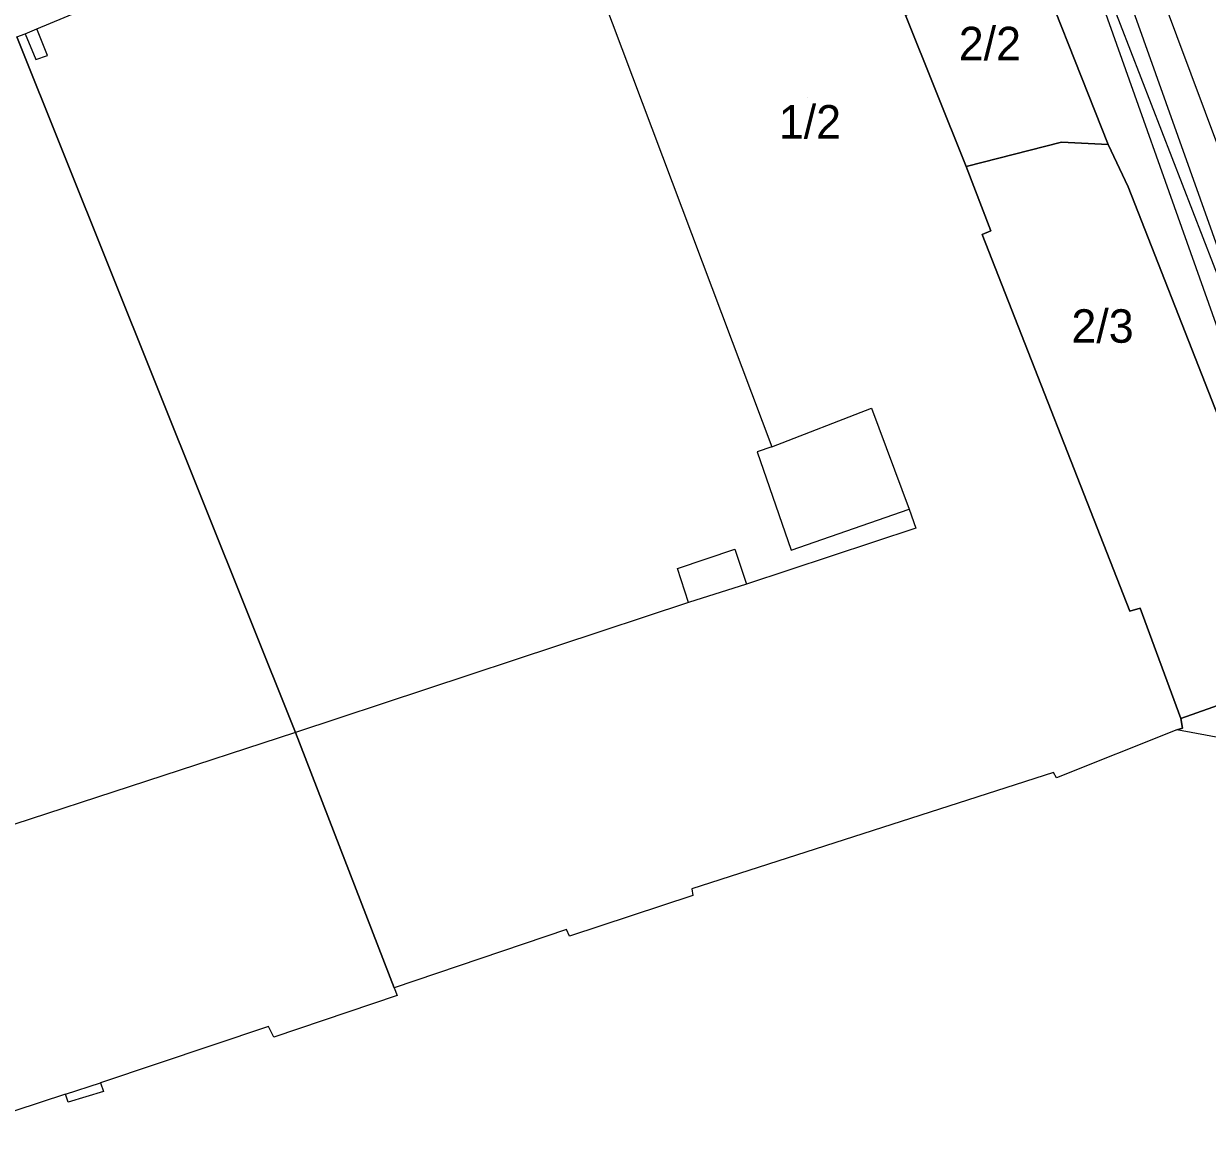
# Model space of a CAD drawing. Extents: x -264070 to -262271, y -1238894 to -1238141.
# Drawn here: x -262913.5 to -262842.8, y -1238784.8 to -1238717.8 of the extents above; entities that cross this region are included whole.
import ezdxf

# ---------------------------------------------------------------- set-up
doc = ezdxf.new("R2010")
doc.units = 0
for name, color, linetype in [('body_kn', 7, 'Continuous'), ('katuz_linie', 7, 'Continuous'), ('kladpar_druhypozemkov', 7, 'Continuous'), ('kladpar_hranice', 7, 'Continuous'), ('kladpar_parcelnecisla', 7, 'Continuous'), ('kladpar_plochy', 7, 'Continuous'), ('linie', 7, 'Continuous'), ('tarchy_linie', 7, 'Continuous'), ('zappar_hrandruhpozemk', 7, 'Continuous'), ('zuob_linie', 7, 'Continuous'), ('zuob_plochy', 7, 'Continuous')]:
    doc.layers.add(name, color=color, linetype=linetype)

msp = doc.modelspace()

# ---------------------------------------------------------------- linework, layer by layer
at = {"layer": 'body_kn'}
for p, q in [((-262913.42, -1238718.41), (-262913.42, -1238718.41)), ((-262913.42, -1238718.41), (-262913.42, -1238718.41)), ((-262912.72, -1238718.13), (-262912.72, -1238718.13)), ((-262912.79, -1238719.96), (-262912.79, -1238719.96)), ((-262912.09, -1238719.71), (-262912.09, -1238719.71)), ((-262851.49, -1238724.9), (-262851.49, -1238724.9)), ((-262848.7, -1238725.03), (-262848.7, -1238725.03)), ((-262857.17, -1238726.36), (-262857.17, -1238726.36)), ((-262847.5, -1238727.56), (-262847.5, -1238727.56)), ((-262847.5, -1238727.56), (-262847.5, -1238727.56)), ((-262856.23, -1238730.41), (-262856.23, -1238730.41)), ((-262855.71, -1238730.2), (-262855.71, -1238730.2)), ((-262862.83, -1238740.81), (-262862.83, -1238740.81)), ((-262869.68, -1238743.42), (-262869.68, -1238743.42)), ((-262868.79, -1238743.12), (-262868.79, -1238743.12)), ((-262860.59, -1238746.84), (-262860.59, -1238746.84)), ((-262860.59, -1238746.84), (-262860.59, -1238746.84)), ((-262860.19, -1238747.98), (-262860.19, -1238747.98)), ((-262860.19, -1238747.98), (-262860.19, -1238747.98)), ((-262871, -1238749.23), (-262871, -1238749.23)), ((-262867.63, -1238749.29), (-262867.63, -1238749.29)), ((-262874.44, -1238750.38), (-262874.44, -1238750.38)), ((-262870.31, -1238751.32), (-262870.31, -1238751.32)), ((-262873.78, -1238752.43), (-262873.78, -1238752.43)), ((-262847.39, -1238752.94), (-262847.39, -1238752.94)), ((-262846.78, -1238752.76), (-262846.78, -1238752.76)), ((-262844.34, -1238759.36), (-262844.34, -1238759.36)), ((-262897.26, -1238760.2), (-262897.26, -1238760.2)), ((-262897.26, -1238760.2), (-262897.26, -1238760.2)), ((-262844.59, -1238760.04), (-262844.59, -1238760.04)), ((-262844.59, -1238760.04), (-262844.59, -1238760.04)), ((-262844.24, -1238759.93), (-262844.24, -1238759.93)), ((-262851.96, -1238762.58), (-262851.96, -1238762.58)), ((-262851.77, -1238762.9), (-262851.77, -1238762.9)), ((-262873.57, -1238769.55), (-262873.57, -1238769.55)), ((-262873.51, -1238769.94), (-262873.51, -1238769.94)), ((-262881.07, -1238771.98), (-262881.07, -1238771.98)), ((-262880.89, -1238772.37), (-262880.89, -1238772.37)), ((-262891.37, -1238775.47), (-262891.37, -1238775.47)), ((-262891.19, -1238775.92), (-262891.19, -1238775.92)), ((-262898.87, -1238777.78), (-262898.87, -1238777.78)), ((-262898.56, -1238778.41), (-262898.56, -1238778.41)), ((-262908.92, -1238781.14), (-262908.92, -1238781.14)), ((-262908.73, -1238781.66), (-262908.73, -1238781.66)), ((-262911.02, -1238781.83), (-262911.02, -1238781.83)), ((-262911.02, -1238781.83), (-262911.02, -1238781.83)), ((-262910.85, -1238782.3), (-262910.85, -1238782.3))]:
    msp.add_line(p, q, dxfattribs=at)
at = {"layer": 'katuz_linie'}
msp.add_lwpolyline([(-262835.6, -1238761.71), (-262844.59, -1238760.04), (-262851.77, -1238762.9), (-262851.96, -1238762.58), (-262873.57, -1238769.55), (-262873.51, -1238769.94), (-262880.89, -1238772.37), (-262881.07, -1238771.98), (-262891.37, -1238775.47), (-262891.19, -1238775.92), (-262898.56, -1238778.41), (-262898.87, -1238777.78), (-262908.92, -1238781.14), (-262908.73, -1238781.66), (-262910.85, -1238782.3), (-262911.02, -1238781.83), (-262920.17, -1238784.82)], dxfattribs=at)
at = {"layer": 'kladpar_druhypozemkov'}
for p, q in [((-262866.64, -1238722.25), (-262866.64, -1238722.25)), ((-262848.13, -1238734.82), (-262848.13, -1238734.82))]:
    msp.add_line(p, q, dxfattribs=at)
at = {"layer": 'kladpar_hranice'}
for points in [[(-262837.49, -1238753.07), (-262847.5, -1238727.56), (-262848.7, -1238725.03), (-262853.86, -1238711.99), (-262864.34, -1238684.34), (-262865.72, -1238682.81), (-262868.47, -1238682.56), (-262868.68, -1238680.43), (-262868.79, -1238679.24), (-262869.64, -1238671.07), (-262869.99, -1238667.58), (-262880.12, -1238640.03), (-262886.57, -1238622.34)], [(-262855.79, -1238715.73), (-262853.78, -1238714.23), (-262853.86, -1238711.99), (-262848.7, -1238725.03), (-262851.49, -1238724.9), (-262857.17, -1238726.36), (-262860.81, -1238717.3), (-262855.79, -1238715.73)], [(-262862.79, -1238714.35), (-262862.12, -1238714.11), (-262860.81, -1238717.3), (-262857.17, -1238726.36), (-262855.71, -1238730.2), (-262856.23, -1238730.41), (-262847.39, -1238752.94), (-262846.78, -1238752.76), (-262844.34, -1238759.36), (-262844.24, -1238759.93), (-262844.59, -1238760.04), (-262851.77, -1238762.9), (-262851.96, -1238762.58), (-262873.57, -1238769.55), (-262873.51, -1238769.94), (-262880.89, -1238772.37), (-262881.07, -1238771.98), (-262891.37, -1238775.47), (-262897.26, -1238760.2), (-262913.91, -1238718.59)], [(-262913.91, -1238718.59), (-262897.26, -1238760.2), (-262891.37, -1238775.47), (-262891.19, -1238775.92), (-262898.56, -1238778.41), (-262898.87, -1238777.78), (-262908.92, -1238781.14), (-262908.73, -1238781.66), (-262910.85, -1238782.3), (-262911.02, -1238781.83), (-262920.17, -1238784.82)], [(-262847.5, -1238727.56), (-262837.49, -1238753.07), (-262836.87, -1238755.1), (-262837.02, -1238755.89), (-262837.56, -1238756.57), (-262838.27, -1238757.21), (-262844.34, -1238759.36), (-262846.78, -1238752.76), (-262847.39, -1238752.94), (-262856.23, -1238730.41), (-262855.71, -1238730.2), (-262857.17, -1238726.36), (-262851.49, -1238724.9), (-262848.7, -1238725.03), (-262847.5, -1238727.56)], [(-262835.6, -1238761.71), (-262844.59, -1238760.04), (-262844.24, -1238759.93), (-262844.34, -1238759.36), (-262838.27, -1238757.21)]]:
    msp.add_lwpolyline(points, dxfattribs=at)
at = {"layer": 'kladpar_plochy'}
for points in [[(-262837.49, -1238753.07), (-262847.5, -1238727.56), (-262848.7, -1238725.03), (-262853.86, -1238711.99), (-262864.34, -1238684.34), (-262865.72, -1238682.81), (-262868.47, -1238682.56), (-262868.68, -1238680.43), (-262868.79, -1238679.24), (-262869.64, -1238671.07), (-262869.99, -1238667.58), (-262880.12, -1238640.03), (-262886.57, -1238622.34)], [(-262860.81, -1238717.3), (-262857.17, -1238726.36), (-262855.71, -1238730.2), (-262856.23, -1238730.41), (-262847.39, -1238752.94), (-262846.78, -1238752.76), (-262844.34, -1238759.36), (-262844.24, -1238759.93), (-262844.59, -1238760.04), (-262851.77, -1238762.9), (-262851.96, -1238762.58), (-262873.57, -1238769.55), (-262873.51, -1238769.94), (-262880.89, -1238772.37), (-262881.07, -1238771.98), (-262891.37, -1238775.47), (-262897.26, -1238760.2), (-262913.91, -1238718.59)], [(-262913.91, -1238718.59), (-262897.26, -1238760.2), (-262891.37, -1238775.47), (-262891.19, -1238775.92), (-262898.56, -1238778.41), (-262898.87, -1238777.78), (-262908.92, -1238781.14), (-262908.73, -1238781.66), (-262910.85, -1238782.3), (-262911.02, -1238781.83), (-262920.17, -1238784.82)], [(-262835.6, -1238761.71), (-262844.59, -1238760.04), (-262844.24, -1238759.93), (-262844.34, -1238759.36), (-262838.27, -1238757.21)]]:
    msp.add_lwpolyline(points, dxfattribs=at)
for points in [[(-262855.79, -1238715.73), (-262853.78, -1238714.23), (-262853.86, -1238711.99), (-262848.7, -1238725.03), (-262851.49, -1238724.9), (-262857.17, -1238726.36), (-262860.81, -1238717.3)], [(-262847.5, -1238727.56), (-262837.49, -1238753.07), (-262836.87, -1238755.1), (-262837.02, -1238755.89), (-262837.56, -1238756.57), (-262838.27, -1238757.21), (-262844.34, -1238759.36), (-262846.78, -1238752.76), (-262847.39, -1238752.94), (-262856.23, -1238730.41), (-262855.71, -1238730.2), (-262857.17, -1238726.36), (-262851.49, -1238724.9), (-262848.7, -1238725.03)]]:
    msp.add_lwpolyline(points, close=True, dxfattribs=at)
at = {"layer": 'linie'}
for points in [[(-262919.85, -1238703.65), (-262909.17, -1238699.33), (-262909.31, -1238699), (-262902.14, -1238696.02), (-262901.95, -1238696.45), (-262880.92, -1238687.77), (-262881.1, -1238687.35), (-262873.96, -1238684.41), (-262873.8, -1238684.8), (-262873.64, -1238684.74), (-262870.89, -1238691.83), (-262871.47, -1238692.09), (-262862.79, -1238714.35), (-262862.12, -1238714.11), (-262860.81, -1238717.3), (-262857.17, -1238726.36), (-262855.71, -1238730.2), (-262856.23, -1238730.41), (-262847.39, -1238752.94), (-262846.78, -1238752.76), (-262844.34, -1238759.36), (-262844.24, -1238759.93), (-262844.59, -1238760.04)], [(-262844.59, -1238760.04), (-262851.77, -1238762.9), (-262851.96, -1238762.58), (-262873.57, -1238769.55), (-262873.51, -1238769.94), (-262880.89, -1238772.37), (-262881.07, -1238771.98), (-262891.37, -1238775.47), (-262891.19, -1238775.92), (-262898.56, -1238778.41), (-262898.87, -1238777.78), (-262908.92, -1238781.14), (-262908.73, -1238781.66), (-262910.85, -1238782.3), (-262911.02, -1238781.83), (-262920.17, -1238784.82)]]:
    msp.add_lwpolyline(points, dxfattribs=at)
at = {"layer": 'tarchy_linie'}
for points in [[(-263049.81, -1238282.44), (-263016.2, -1238342.64), (-262978.3, -1238405.77), (-262957.24, -1238440.79), (-262909.76, -1238544.87), (-262886.28, -1238607.09), (-262862.09, -1238671.7), (-262834.14, -1238746.5), (-262835.49, -1238761.73)], [(-263055.03, -1238285.01), (-263051.32, -1238292.29), (-263037.9, -1238316.25), (-263024.35, -1238337.09), (-262999.02, -1238379.63), (-262988.72, -1238396.66), (-262981.15, -1238408.68), (-262970.2, -1238425.82), (-262949.94, -1238461.94), (-262926.84, -1238495.4), (-262921.43, -1238502.6), (-262915.89, -1238510.25), (-262914.81, -1238513.45), (-262908.31, -1238550.69), (-262885.94, -1238597.77), (-262863.52, -1238671.22), (-262830.98, -1238762.57)], [(-262837.49, -1238749.13), (-262848.93, -1238716.93), (-262855.32, -1238699.82), (-262851.17, -1238714.95), (-262852.54, -1238715.32), (-262853.49, -1238712.92), (-262853.86, -1238711.99), (-262859.83, -1238696.25), (-262865.38, -1238675.99), (-262868.98, -1238677.4), (-262869.16, -1238675.64), (-262869.38, -1238673.55), (-262869.55, -1238671.95), (-262867.07, -1238670.96), (-262887.75, -1238614.79)]]:
    msp.add_lwpolyline(points, dxfattribs=at)
at = {"layer": 'zappar_hrandruhpozemk'}
for p, q in [((-262861.17, -1238683.71), (-262835.6, -1238749.84)), ((-262912.09, -1238719.71), (-262912.72, -1238718.13)), ((-262868.79, -1238743.12), (-262862.83, -1238740.81)), ((-262862.83, -1238740.81), (-262860.59, -1238746.84)), ((-262860.59, -1238746.84), (-262860.19, -1238747.98)), ((-262874.44, -1238750.38), (-262871, -1238749.23)), ((-262871, -1238749.23), (-262870.31, -1238751.32)), ((-262873.78, -1238752.43), (-262874.44, -1238750.38)), ((-262873.78, -1238752.43), (-262897.26, -1238760.2)), ((-262897.26, -1238760.2), (-262924.17, -1238768.99)), ((-262911.02, -1238781.83), (-262908.92, -1238781.14))]:
    msp.add_line(p, q, dxfattribs=at)
for points in [[(-262913.91, -1238718.59), (-262913.42, -1238718.41), (-262912.72, -1238718.13), (-262883.85, -1238706.12)], [(-262874.43, -1238710.78), (-262880.13, -1238712.98), (-262868.79, -1238743.12)], [(-262913.42, -1238718.41), (-262912.79, -1238719.96), (-262912.09, -1238719.71)], [(-262868.79, -1238743.12), (-262869.68, -1238743.42), (-262867.63, -1238749.29), (-262860.59, -1238746.84)], [(-262860.19, -1238747.98), (-262870.31, -1238751.32), (-262873.78, -1238752.43)]]:
    msp.add_lwpolyline(points, dxfattribs=at)
at = {"layer": 'zuob_linie'}
msp.add_lwpolyline([(-262835.6, -1238761.71), (-262844.59, -1238760.04), (-262851.77, -1238762.9), (-262851.96, -1238762.58), (-262873.57, -1238769.55), (-262873.51, -1238769.94), (-262880.89, -1238772.37), (-262881.07, -1238771.98), (-262891.37, -1238775.47), (-262891.19, -1238775.92), (-262898.56, -1238778.41), (-262898.87, -1238777.78), (-262908.92, -1238781.14), (-262908.73, -1238781.66), (-262910.85, -1238782.3), (-262911.02, -1238781.83), (-262920.17, -1238784.82)], dxfattribs=at)
at = {"layer": 'zuob_plochy'}
msp.add_lwpolyline([(-262835.6, -1238761.71), (-262844.59, -1238760.04), (-262851.77, -1238762.9), (-262851.96, -1238762.58), (-262873.57, -1238769.55), (-262873.51, -1238769.94), (-262880.89, -1238772.37), (-262881.07, -1238771.98), (-262891.37, -1238775.47), (-262891.19, -1238775.92), (-262898.56, -1238778.41), (-262898.87, -1238777.78), (-262908.92, -1238781.14), (-262908.73, -1238781.66), (-262910.85, -1238782.3), (-262911.02, -1238781.83), (-262920.17, -1238784.82)], dxfattribs=at)

# ---------------------------------------------------------------- texts
at = {"layer": 'kladpar_parcelnecisla'}
for s, p in [('2/2', (-262857.62, -1238720)), ('1/2', (-262868.374, -1238724.68)), ('2/3', (-262850.886, -1238736.89))]:
    msp.add_text(s, height=2, dxfattribs=at).set_placement(p)

doc.saveas('drawing.dxf')
